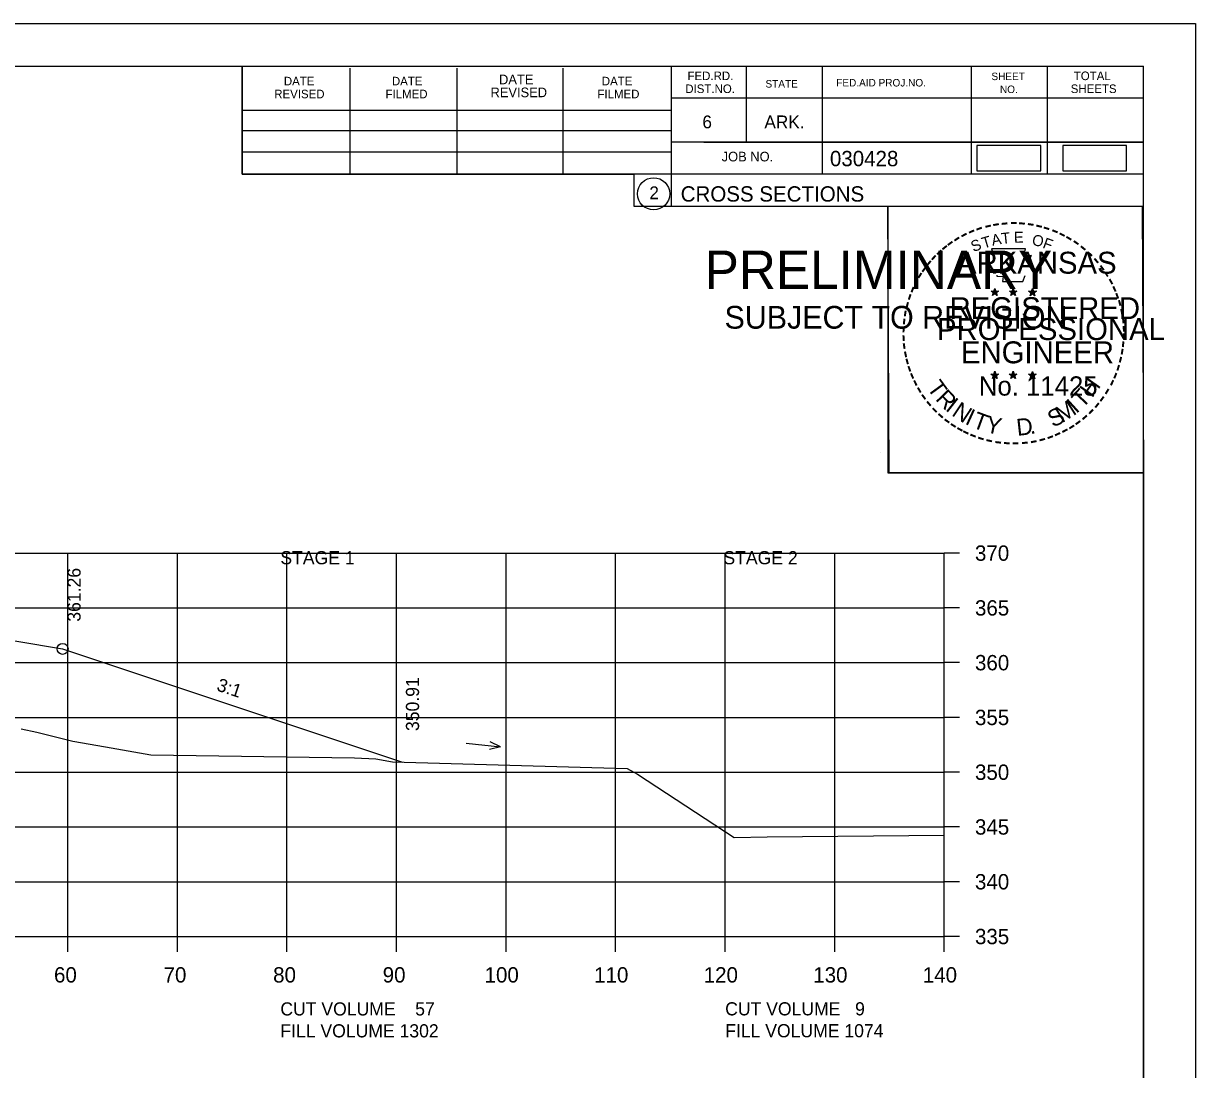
# Model space of a CAD drawing. Extents: x 1374859 to 1376773, y 382242 to 389804.
# Drawn here: x 1376190.5 to 1376297.5, y 384493 to 384588.5 of the extents above; entities that cross this region are included whole.
import ezdxf

# ---------------------------------------------------------------- set-up
doc = ezdxf.new("R2010")
doc.units = 0
for name, color, linetype in [('R_Axis', 7, 'Continuous'), ('R_Axis Annot', 7, 'Continuous'), ('R_Border', 7, 'Continuous'), ('R_Border PE', 7, 'Continuous'), ('R_Border Prem', 7, 'Continuous'), ('R_Exist Surface', 7, 'Continuous'), ('R_Fin Surface', 7, 'Continuous'), ('R_Grid', 7, 'Continuous'), ('R_MOT', 7, 'Continuous'), ('R_No Plot', 7, 'Continuous'), ('R_Water Annot', 7, 'Continuous'), ('R_Xsect Elev', 7, 'Continuous'), ('R_Xsect Slope', 7, 'Continuous')]:
    doc.layers.add(name, color=color, linetype=linetype)

msp = doc.modelspace()

# ---------------------------------------------------------------- linework, layer by layer
at = {"layer": 'R_Axis'}
for p, q in [((1376274.57, 384505.1), (1376274.57, 384540.1)), ((1376275.97, 384540.1), (1376274.57, 384540.1)), ((1376275.97, 384535.1), (1376274.57, 384535.1)), ((1376275.97, 384530.1), (1376274.57, 384530.1)), ((1376275.97, 384525.1), (1376274.57, 384525.1)), ((1376275.97, 384520.1), (1376274.57, 384520.1)), ((1376275.97, 384515.1), (1376274.57, 384515.1)), ((1376275.97, 384510.1), (1376274.57, 384510.1)), ((1375994.57, 384505.1), (1376274.57, 384505.1)), ((1376194.57, 384503.7), (1376194.57, 384505.1)), ((1376204.57, 384503.7), (1376204.57, 384505.1)), ((1376214.57, 384503.7), (1376214.57, 384505.1)), ((1376224.57, 384503.7), (1376224.57, 384505.1)), ((1376234.57, 384503.7), (1376234.57, 384505.1)), ((1376244.57, 384503.7), (1376244.57, 384505.1)), ((1376254.57, 384503.7), (1376254.57, 384505.1)), ((1376264.57, 384503.7), (1376264.57, 384505.1)), ((1376274.57, 384503.7), (1376274.57, 384505.1)), ((1376275.97, 384505.1), (1376274.57, 384505.1))]:
    msp.add_line(p, q, dxfattribs=at)
at = {"layer": 'R_Border'}
for p, q in [((1375976.57, 384584.56), (1376292.75, 384584.56)), ((1376210.49, 384574.68), (1376210.49, 384584.56)), ((1376249.65, 384584.56), (1376249.65, 384571.76)), ((1376256.49, 384584.56), (1376256.49, 384577.62)), ((1376263.43, 384584.56), (1376263.43, 384574.68)), ((1376277.01, 384584.56), (1376277.01, 384574.68)), ((1376283.95, 384584.56), (1376283.95, 384574.68)), ((1376292.75, 384379.1), (1376292.75, 384584.56)), ((1376220.35, 384574.68), (1376220.35, 384584.36)), ((1376230.11, 384574.68), (1376230.11, 384584.36)), ((1376239.79, 384574.68), (1376239.79, 384584.36)), ((1376292.75, 384581.62), (1376249.65, 384581.62)), ((1376292.75, 384581.64), (1376292.75, 384581.64)), ((1376210.49, 384580.54), (1376249.65, 384580.54)), ((1376210.49, 384578.68), (1376249.65, 384578.68)), ((1376292.75, 384577.62), (1376249.65, 384577.62)), ((1376252.61, 384577.62), (1376292.75, 384577.62)), ((1376210.49, 384574.68), (1376210.49, 384576.74)), ((1376210.49, 384576.74), (1376249.65, 384576.74)), ((1376292.75, 384574.68), (1376210.49, 384574.68)), ((1376249.65, 384571.76), (1376292.75, 384571.76))]:
    msp.add_line(p, q, dxfattribs=at)
msp.add_circle((1376248.04, 384572.9), 1.47, dxfattribs=at)
at = {"layer": 'R_Border PE'}
for p, q in [((1376279.18, 384564.27), (1376279.14, 384564.02)), ((1376279.18, 384563.9), (1376279.18, 384564.27)), ((1376279.18, 384564.27), (1376279.23, 384564.02)), ((1376280.85, 384564.27), (1376280.81, 384564.02)), ((1376280.85, 384563.9), (1376280.85, 384564.27)), ((1376280.85, 384564.27), (1376280.9, 384564.02)), ((1376282.62, 384564.26), (1376282.58, 384564.01)), ((1376282.62, 384563.89), (1376282.62, 384564.26)), ((1376282.62, 384564.26), (1376282.67, 384564.01)), ((1376278.84, 384564.02), (1376279.18, 384563.9)), ((1376278.84, 384564.02), (1376279.09, 384563.97)), ((1376278.84, 384564.02), (1376279.07, 384563.89)), ((1376278.97, 384563.61), (1376279.18, 384563.9)), ((1376278.97, 384563.61), (1376279.09, 384563.85)), ((1376278.97, 384563.61), (1376279.18, 384563.82)), ((1376279.53, 384564.02), (1376279.18, 384563.9)), ((1376279.4, 384563.61), (1376279.18, 384563.9)), ((1376279.4, 384563.61), (1376279.18, 384563.82)), ((1376279.53, 384564.02), (1376279.25, 384563.97)), ((1376279.4, 384563.61), (1376279.26, 384563.9)), ((1376279.53, 384564.02), (1376279.33, 384563.91)), ((1376280.51, 384564.02), (1376280.85, 384563.9)), ((1376280.51, 384564.02), (1376280.76, 384563.97)), ((1376280.51, 384564.02), (1376280.74, 384563.89)), ((1376280.64, 384563.61), (1376280.85, 384563.9)), ((1376280.64, 384563.61), (1376280.76, 384563.85)), ((1376280.64, 384563.61), (1376280.85, 384563.82)), ((1376281.2, 384564.02), (1376280.85, 384563.9)), ((1376281.07, 384563.61), (1376280.85, 384563.9)), ((1376281.07, 384563.61), (1376280.85, 384563.82)), ((1376281.2, 384564.02), (1376280.92, 384563.97)), ((1376281.07, 384563.61), (1376280.93, 384563.9)), ((1376281.2, 384564.02), (1376281, 384563.91)), ((1376282.27, 384564), (1376282.62, 384563.89)), ((1376282.27, 384564), (1376282.52, 384563.96)), ((1376282.27, 384564), (1376282.51, 384563.88)), ((1376282.4, 384563.6), (1376282.62, 384563.89)), ((1376282.4, 384563.6), (1376282.53, 384563.84)), ((1376282.4, 384563.6), (1376282.62, 384563.81)), ((1376282.97, 384564), (1376282.62, 384563.89)), ((1376282.83, 384563.6), (1376282.62, 384563.89)), ((1376282.83, 384563.6), (1376282.62, 384563.81)), ((1376282.97, 384564), (1376282.68, 384563.95)), ((1376282.83, 384563.6), (1376282.69, 384563.89)), ((1376282.97, 384564), (1376282.76, 384563.9)), ((1376279.18, 384556.7), (1376279.14, 384556.44)), ((1376279.18, 384556.33), (1376279.18, 384556.7)), ((1376279.18, 384556.7), (1376279.23, 384556.45)), ((1376280.85, 384556.7), (1376280.81, 384556.44)), ((1376280.85, 384556.33), (1376280.85, 384556.7)), ((1376280.85, 384556.7), (1376280.9, 384556.45)), ((1376282.62, 384556.69), (1376282.58, 384556.43)), ((1376282.62, 384556.32), (1376282.62, 384556.69)), ((1376282.62, 384556.69), (1376282.67, 384556.44)), ((1376278.83, 384556.44), (1376279.18, 384556.33)), ((1376278.83, 384556.44), (1376279.08, 384556.4)), ((1376278.83, 384556.44), (1376279.07, 384556.32)), ((1376278.96, 384556.03), (1376279.18, 384556.33)), ((1376278.96, 384556.03), (1376279.09, 384556.28)), ((1376278.96, 384556.03), (1376279.18, 384556.25)), ((1376279.53, 384556.44), (1376279.18, 384556.33)), ((1376279.39, 384556.03), (1376279.18, 384556.33)), ((1376279.39, 384556.03), (1376279.18, 384556.25)), ((1376279.53, 384556.44), (1376279.24, 384556.39)), ((1376279.39, 384556.03), (1376279.26, 384556.33)), ((1376279.53, 384556.44), (1376279.32, 384556.34)), ((1376280.5, 384556.44), (1376280.85, 384556.33)), ((1376280.5, 384556.44), (1376280.75, 384556.4)), ((1376280.5, 384556.44), (1376280.74, 384556.32)), ((1376280.63, 384556.03), (1376280.85, 384556.33)), ((1376280.63, 384556.03), (1376280.76, 384556.28)), ((1376280.63, 384556.03), (1376280.85, 384556.25)), ((1376281.2, 384556.44), (1376280.85, 384556.33)), ((1376281.06, 384556.03), (1376280.85, 384556.33)), ((1376281.06, 384556.03), (1376280.85, 384556.25)), ((1376281.2, 384556.44), (1376280.91, 384556.39)), ((1376281.06, 384556.03), (1376280.93, 384556.33)), ((1376281.2, 384556.44), (1376280.99, 384556.34)), ((1376282.27, 384556.43), (1376282.62, 384556.32)), ((1376282.27, 384556.43), (1376282.52, 384556.39)), ((1376282.27, 384556.43), (1376282.5, 384556.31)), ((1376282.4, 384556.02), (1376282.62, 384556.32)), ((1376282.4, 384556.02), (1376282.53, 384556.27)), ((1376282.4, 384556.02), (1376282.61, 384556.24)), ((1376282.83, 384556.02), (1376282.61, 384556.24)), ((1376282.96, 384556.43), (1376282.62, 384556.32)), ((1376282.83, 384556.02), (1376282.62, 384556.32)), ((1376282.96, 384556.43), (1376282.68, 384556.38)), ((1376282.83, 384556.02), (1376282.69, 384556.32)), ((1376282.96, 384556.43), (1376282.76, 384556.33))]:
    msp.add_line(p, q, dxfattribs=at)
for points in [[(1376278.88, 384567.89), (1376279.15, 384567.07)], [(1376282.39, 384566.97), (1376282.53, 384567.26), (1376281.84, 384567.23), (1376281.99, 384567.89), (1376278.88, 384567.89)], [(1376279.37, 384565.47), (1376279.37, 384565.38), (1376279.93, 384565.36), (1376279.88, 384564.89), (1376281.75, 384564.89), (1376281.95, 384565.43)], [(1376279.18, 384564.27), (1376279.4, 384563.61), (1376278.84, 384564.02), (1376279.53, 384564.02), (1376278.97, 384563.61), (1376279.18, 384564.27)], [(1376280.85, 384564.27), (1376281.07, 384563.61), (1376280.51, 384564.02), (1376281.2, 384564.02), (1376280.64, 384563.61), (1376280.85, 384564.27)], [(1376282.62, 384564.26), (1376282.83, 384563.6), (1376282.27, 384564), (1376282.97, 384564), (1376282.4, 384563.6), (1376282.62, 384564.26)], [(1376279.18, 384556.7), (1376279.39, 384556.03), (1376278.83, 384556.44), (1376279.53, 384556.44), (1376278.96, 384556.03), (1376279.18, 384556.7)], [(1376280.85, 384556.7), (1376281.06, 384556.03), (1376280.5, 384556.44), (1376281.2, 384556.44), (1376280.63, 384556.03), (1376280.85, 384556.7)], [(1376282.62, 384556.69), (1376282.83, 384556.02), (1376282.27, 384556.43), (1376282.96, 384556.43), (1376282.4, 384556.02), (1376282.62, 384556.69)]]:
    msp.add_lwpolyline(points, dxfattribs=at)
for centre, radius in [((1376279.18, 384563.9), 0.172), ((1376279.18, 384563.9), 0.145), ((1376279.18, 384563.9), 0.116), ((1376279.18, 384563.9), 0.0991), ((1376279.18, 384563.9), 0.0747), ((1376279.18, 384563.9), 0.0495), ((1376279.18, 384563.9), 0.0296), ((1376280.85, 384563.9), 0.172), ((1376280.85, 384563.9), 0.145), ((1376280.85, 384563.9), 0.116), ((1376280.85, 384563.9), 0.0991), ((1376280.85, 384563.9), 0.0747), ((1376280.85, 384563.9), 0.0495), ((1376280.85, 384563.9), 0.0296), ((1376282.62, 384563.89), 0.172), ((1376282.62, 384563.89), 0.145), ((1376282.62, 384563.89), 0.116), ((1376282.62, 384563.89), 0.0991), ((1376282.62, 384563.89), 0.0747), ((1376282.62, 384563.89), 0.0495), ((1376282.62, 384563.89), 0.0296), ((1376279.18, 384556.33), 0.172), ((1376279.18, 384556.33), 0.145), ((1376279.18, 384556.33), 0.116), ((1376279.18, 384556.33), 0.0991), ((1376279.18, 384556.33), 0.0747), ((1376279.18, 384556.33), 0.0495), ((1376279.18, 384556.33), 0.0296), ((1376280.85, 384556.33), 0.172), ((1376280.85, 384556.33), 0.145), ((1376280.85, 384556.33), 0.116), ((1376280.85, 384556.33), 0.0991), ((1376280.85, 384556.33), 0.0747), ((1376280.85, 384556.33), 0.0495), ((1376280.85, 384556.33), 0.0296), ((1376282.62, 384556.32), 0.172), ((1376282.62, 384556.32), 0.145), ((1376282.62, 384556.32), 0.116), ((1376282.62, 384556.32), 0.0991), ((1376282.62, 384556.32), 0.0747), ((1376282.62, 384556.32), 0.0495), ((1376282.62, 384556.32), 0.0296)]:
    msp.add_circle(centre, radius, dxfattribs=at)
at = {"layer": 'R_Exist Surface'}
msp.add_lwpolyline([(1376190.31, 384524.07), (1376191.75, 384523.77), (1376195.03, 384522.94), (1376198.02, 384522.41), (1376202.15, 384521.69), (1376220.73, 384521.41), (1376222.67, 384521.32), (1376224.22, 384521.04), (1376245.63, 384520.44), (1376246.56, 384519.92), (1376255.39, 384514.15), (1376258.4, 384514.2), (1376274.57, 384514.36)], dxfattribs=at)
at = {"layer": 'R_Fin Surface'}
msp.add_lwpolyline([(1376049.43, 384518.16), (1376051.13, 384517.6), (1376075.09, 384525.59), (1376083.13, 384526.93), (1376097.09, 384529.25), (1376105.09, 384529.87), (1376134.59, 384532.14), (1376164.09, 384534.41), (1376172.09, 384535.03), (1376185.9, 384532.73), (1376194.09, 384531.36), (1376225.13, 384521.01)], dxfattribs=at)
at = {"layer": 'R_Grid'}
for p, q in [((1375994.57, 384540.1), (1376274.57, 384540.1)), ((1376194.57, 384505.1), (1376194.57, 384540.1)), ((1376204.57, 384505.1), (1376204.57, 384540.1)), ((1376214.57, 384505.1), (1376214.57, 384540.1)), ((1376224.57, 384505.1), (1376224.57, 384540.1)), ((1376234.57, 384505.1), (1376234.57, 384540.1)), ((1376244.57, 384505.1), (1376244.57, 384540.1)), ((1376254.57, 384505.1), (1376254.57, 384540.1)), ((1376264.57, 384505.1), (1376264.57, 384540.1)), ((1376274.57, 384505.1), (1376274.57, 384540.1)), ((1375994.57, 384535.1), (1376274.57, 384535.1)), ((1375994.57, 384530.1), (1376274.57, 384530.1)), ((1375994.57, 384525.1), (1376274.57, 384525.1)), ((1375994.57, 384520.1), (1376274.57, 384520.1)), ((1375994.57, 384515.1), (1376274.57, 384515.1)), ((1375994.57, 384510.1), (1376274.57, 384510.1)), ((1375994.57, 384505.1), (1376274.57, 384505.1))]:
    msp.add_line(p, q, dxfattribs=at)
at = {"layer": 'R_MOT'}
for points in [[(1376277.55, 384575.01), (1376283.38, 384575.01), (1376283.38, 384577.32), (1376277.55, 384577.32)], [(1376285.38, 384574.99), (1376291.21, 384574.99), (1376291.21, 384577.3), (1376285.38, 384577.3)]]:
    msp.add_lwpolyline(points, close=True, dxfattribs=at)
at = {"layer": 'R_No Plot'}
for p, q in [((1375964.17, 384588.45), (1376297.5, 384588.45)), ((1376268.78, 384549.3), (1376268.78, 384549.3))]:
    msp.add_line(p, q, dxfattribs=at)
for points in [[(1375964.16, 384588.45), (1376297.5, 384588.45), (1376297.5, 384375.12), (1375964.16, 384375.12)], [(1376210.49, 384584.56), (1376210.49, 384574.68), (1376246.22, 384574.68), (1376246.22, 384571.76), (1376269.42, 384571.76), (1376269.42, 384547.43), (1376292.75, 384547.43), (1376292.75, 384379.1), (1375976.57, 384379.1), (1375976.57, 384584.56)], [(1376269.42, 384571.76), (1376292.63, 384571.76), (1376292.75, 384547.43), (1376269.54, 384547.43)]]:
    msp.add_lwpolyline(points, close=True, dxfattribs=at)
msp.add_circle((1376194.09, 384531.36), 0.5, dxfattribs=at)
at = {"layer": 'R_Water Annot'}
for p, q in [((1376230.92, 384522.74), (1376234.05, 384522.43)), ((1376234.05, 384522.43), (1376233.13, 384522.87)), ((1376234.05, 384522.43), (1376233.06, 384522.17))]:
    msp.add_line(p, q, dxfattribs=at)

# ---------------------------------------------------------------- texts
at = {"layer": 'R_Axis Annot'}
for s, height, p in [('370', 1.4, (1376277.37, 384539.4)), ('365', 1.4, (1376277.37, 384534.4)), ('360', 1.4, (1376277.37, 384529.4)), ('355', 1.4, (1376277.37, 384524.4)), ('350', 1.4, (1376277.37, 384519.4)), ('345', 1.4, (1376277.37, 384514.4)), ('340', 1.4, (1376277.37, 384509.4)), ('335', 1.4, (1376277.37, 384504.4)), ('60', 1.4, (1376193.31, 384500.9)), ('70', 1.4, (1376203.31, 384500.9)), ('80', 1.4, (1376213.31, 384500.9)), ('90', 1.4, (1376223.31, 384500.9)), ('100', 1.4, (1376232.61, 384500.9)), ('110', 1.4, (1376242.61, 384500.9)), ('120', 1.4, (1376252.61, 384500.9)), ('130', 1.4, (1376262.61, 384500.9)), ('140', 1.4, (1376272.61, 384500.9)), ('CUT VOLUME    57', 1.2, (1376213.97, 384497.89)), ('CUT VOLUME   9', 1.2, (1376254.57, 384497.9)), ('FILL VOLUME 1302', 1.2, (1376213.97, 384495.89)), ('FILL VOLUME 1074', 1.2, (1376254.57, 384495.9))]:
    msp.add_text(s, height=height, dxfattribs=at).set_placement(p)
for s, p in [('STAGE 1', (1376213.97, 384539.08)), ('STAGE 2', (1376254.41, 384539.08))]:
    msp.add_text(s, height=1.2, rotation=360, dxfattribs=at).set_placement(p)
at = {"layer": 'R_Border'}
for s, height, p in [('DATE', 0.782, (1376214.29, 384582.8)), ('DATE', 0.782, (1376224.15, 384582.8)), ('DATE', 0.879, (1376233.93, 384582.9)), ('DATE', 0.782, (1376243.31, 384582.8)), ('FED.RD.', 0.782, (1376251.13, 384583.28)), ('SHEET', 0.684, (1376278.87, 384583.28)), ('TOTAL', 0.782, (1376286.39, 384583.28)), ('REVISED', 0.782, (1376213.41, 384581.62)), ('FILMED', 0.782, (1376223.57, 384581.62)), ('REVISED', 0.879, (1376233.15, 384581.72)), ('FILMED', 0.782, (1376242.91, 384581.62)), ('DIST.NO.', 0.782, (1376250.93, 384582.1)), ('STATE', 0.684, (1376258.25, 384582.6)), ('FED.AID PROJ.NO.', 0.684, (1376264.71, 384582.7)), ('NO.', 0.684, (1376279.65, 384582.1)), ('SHEETS', 0.782, (1376286.11, 384582.1)), ('6', 1.17, (1376252.49, 384578.88)), ('ARK.', 1.172, (1376258.15, 384578.88)), ('JOB NO.', 0.879, (1376254.25, 384575.86)), ('030428', 1.4, (1376264.13, 384575.42)), ('2', 1.17, (1376247.65, 384572.41)), ('CROSS SECTIONS', 1.4, (1376250.51, 384572.19))]:
    msp.add_text(s, height=height, rotation=360, dxfattribs=at).set_placement(p)
at = {"layer": 'R_Border PE'}
for s, height, rotation, p in [('-', 1.6, 24.3072, (1376276.99, 384568.75)), ('-', 1.6, 19.1761, (1376277.62, 384569.02)), ('-', 1.6, 13.6301, (1376278.37, 384569.26)), ('-', 1.6, 10.2193, (1376279.05, 384569.42)), ('-', 1.6, 5.8968, (1376279.78, 384569.53)), ('-', 1.6, 0.1862, (1376280.55, 384569.61)), ('-', 1.6, 357.743, (1376281.28, 384569.59)), ('-', 1.6, 352.1617, (1376282.02, 384569.54)), ('-', 1.6, 347.2049, (1376282.74, 384569.42)), ('-', 1.6, 342.3362, (1376283.37, 384569.27)), ('-', 1.6, 337.8551, (1376284.11, 384569.04)), ('-', 1.6, 36.2317, (1376275.18, 384567.67)), ('-', 1.6, 34.0636, (1376275.76, 384568.06)), ('-', 1.6, 28.7918, (1376276.36, 384568.43)), ('S', 1, 21.594, (1376277.23, 384567.57)), ('T', 1, 16.4036, (1376278.15, 384567.9)), ('A', 1, 11.2132, (1376278.97, 384568.15)), ('T', 1, 6.0228, (1376279.82, 384568.32)), ('E', 1, 0.8323, (1376280.93, 384568.43)), ('O', 1, 350.4515, (1376282.53, 384568.22)), ('F', 1, 340.0707, (1376283.48, 384567.99)), ('-', 1.6, 334.1211, (1376284.74, 384568.77)), ('-', 1.6, 329.6409, (1376285.32, 384568.49)), ('-', 1.6, 325.8627, (1376285.96, 384568.13)), ('-', 1.6, 42.9622, (1376274.27, 384566.87)), ('-', 1.6, 38.9507, (1376274.71, 384567.29)), ('ARKANSAS', 2, 360, (1376275.73, 384565.61)), ('-', 1.6, 320.5297, (1376286.57, 384567.7)), ('-', 1.6, 315.5786, (1376287.17, 384567.22)), ('-', 1.6, 50.6142, (1376273.42, 384565.91)), ('-', 1.6, 48.423, (1376273.83, 384566.4)), ('-', 1.6, 309.8797, (1376287.74, 384566.67)), ('-', 1.6, 306.6522, (1376288.27, 384566.06)), ('-', 1.6, 58.0706, (1376272.68, 384564.82)), ('-', 1.6, 54.2325, (1376273.01, 384565.34)), ('-', 1.4, 303.6753, (1376288.75, 384565.5)), ('-', 1.6, 67.7743, (1376272.11, 384563.59)), ('-', 1.6, 62.8713, (1376272.37, 384564.2)), ('-', 1.6, 299.6684, (1376289.07, 384564.89)), ('-', 1.6, 294.6628, (1376289.39, 384564.28)), ('-', 1.6, 72.3945, (1376271.89, 384562.96)), ('REGISTERED', 2, 360, (1376275.05, 384561.46)), ('DWB', 0.01, 360, (1376279.17, 384563.9)), ('DWB', 0.01, 360, (1376280.84, 384563.9)), ('DWB', 0.01, 360, (1376282.61, 384563.89)), ('-', 1.6, 290.5728, (1376289.65, 384563.7)), ('-', 1.6, 285.1233, (1376289.89, 384563.12)), ('-', 1.6, 81.2013, (1376271.56, 384561.53)), ('-', 1.6, 75.461, (1376271.7, 384562.25)), ('-', 1.6, 280.5493, (1376290.09, 384562.38)), ('-', 1.6, 85.1863, (1376271.49, 384560.84)), ('PROFESSIONAL', 2, 360, (1376273.9, 384559.55)), ('-', 1.6, 276.5962, (1376290.25, 384561.61)), ('-', 1.6, 94.1959, (1376271.5, 384559.42)), ('-', 1.6, 89.0622, (1376271.46, 384560.14)), ('-', 1.6, 274.3301, (1376290.31, 384560.89)), ('-', 1.6, 269.9407, (1376290.34, 384560.26)), ('-', 1.6, 98.9479, (1376271.57, 384558.75)), ('ENGINEER', 2, 360, (1376276.09, 384557.43)), ('-', 1.6, 263.5172, (1376290.32, 384559.59)), ('-', 1.6, 101.7149, (1376271.71, 384558.02)), ('-', 1.6, 105.4578, (1376271.87, 384557.42)), ('-', 1.6, 255.7626, (1376290.14, 384558.26)), ('-', 1.6, 260.9953, (1376290.25, 384558.94)), ('-', 1.6, 109.0874, (1376272.08, 384556.79)), ('-', 1.6, 252.8681, (1376289.96, 384557.54)), ('-', 1.6, 114.0643, (1376272.34, 384556.2)), ('-', 1.6, 115.7289, (1376272.64, 384555.58)), ('T', 1.54, 306.0406, (1376272.94, 384555.17)), ('No. 11425', 1.757, 360, (1376277.72, 384554.48)), ('DWB', 0.01, 360, (1376279.17, 384556.33)), ('DWB', 0.01, 360, (1376280.84, 384556.33)), ('DWB', 0.01, 360, (1376282.6, 384556.32)), ('H', 1.54, 54.6088, (1376288.06, 384554.2)), ('-', 1.6, 244.6197, (1376289.48, 384556.24)), ('-', 1.6, 247.8887, (1376289.74, 384556.86)), ('-', 1.6, 120.4471, (1376273, 384554.99)), ('-', 1.6, 125.8934, (1376273.4, 384554.43)), ('R', 1.54, 314.005, (1376273.7, 384554.12)), ('T', 1.54, 46.6444, (1376287.17, 384553.26)), ('-', 1.6, 239.0712, (1376289.08, 384555.48)), ('-', 1.6, 130.7181, (1376273.86, 384553.88)), ('I', 1.54, 321.9694, (1376274.6, 384553.19)), ('N', 1.54, 326.5002, (1376275.17, 384552.72)), ('M', 1.54, 32.6563, (1376285.32, 384551.94)), ('I', 1.54, 42.1136, (1376286.61, 384552.78)), ('-', 1.6, 231.2538, (1376288.25, 384554.26)), ('-', 1.6, 233.8452, (1376288.68, 384554.83)), ('-', 1.6, 134.2238, (1376274.38, 384553.33)), ('-', 1.6, 138.9338, (1376274.91, 384552.87)), ('I', 1.54, 335.3603, (1376276.38, 384551.93)), ('T', 1.54, 339.8912, (1376277.04, 384551.6)), ('Y', 1.54, 347.8556, (1376278.26, 384551.16)), ('D', 1.54, 6.3969, (1376281.24, 384550.8)), ('S', 1.54, 26.9312, (1376284.49, 384551.53)), ('-', 1.6, 221.0851, (1376287.25, 384553.19)), ('-', 1.6, 225.7653, (1376287.77, 384553.7)), ('-', 1.6, 144.6463, (1376275.46, 384552.46)), ('-', 1.6, 148.0898, (1376276.02, 384552.09)), ('-', 1.6, 151.5704, (1376276.6, 384551.77)), ('-', 1.6, 207.3568, (1376285.61, 384551.99)), ('-', 1.6, 212.2491, (1376286.17, 384552.33)), ('-', 1.6, 215.7363, (1376286.7, 384552.72)), ('-', 1.6, 154.6002, (1376277.12, 384551.52)), ('-', 1.6, 158.5612, (1376277.75, 384551.27)), ('-', 1.6, 162.7983, (1376278.43, 384551.05)), ('-', 1.6, 167.5555, (1376279.15, 384550.89)), ('-', 1.6, 173.1155, (1376279.92, 384550.78)), ('-', 1.6, 185.8167, (1376282.22, 384550.82)), ('-', 1.6, 191.2858, (1376282.96, 384550.95)), ('.', 1.54, 13.7642, (1376282.43, 384550.93)), ('-', 1.6, 195.4743, (1376283.69, 384551.15)), ('-', 1.6, 200.7184, (1376284.36, 384551.39)), ('-', 1.6, 204.2516, (1376284.98, 384551.67)), ('-', 1.6, 176.5183, (1376280.67, 384550.73)), ('-', 1.6, 181.5918, (1376281.41, 384550.75))]:
    msp.add_text(s, height=height, rotation=rotation, dxfattribs=at).set_placement(p)
at = {"layer": 'R_Border Prem'}
for s, height, p in [('PRELIMINARY', 3.5, (1376252.7, 384564.22)), ('DWB', 0.01, (1376253.45, 384566.07)), ('SUBJECT TO REVISION', 2.0751, (1376254.51, 384560.59))]:
    msp.add_text(s, height=height, rotation=360, dxfattribs=at).set_placement(p)
at = {"layer": 'R_Xsect Elev'}
for s, p in [('361.26', (1376195.74, 384533.84)), ('350.91', (1376226.63, 384523.86))]:
    msp.add_text(s, height=1.2, rotation=90, dxfattribs=at).set_placement(p)
at = {"layer": 'R_Xsect Slope'}
msp.add_text('3:1', height=1.2, rotation=341.5651, dxfattribs=at).set_placement((1376208.08, 384527.58))

doc.saveas('drawing.dxf')
